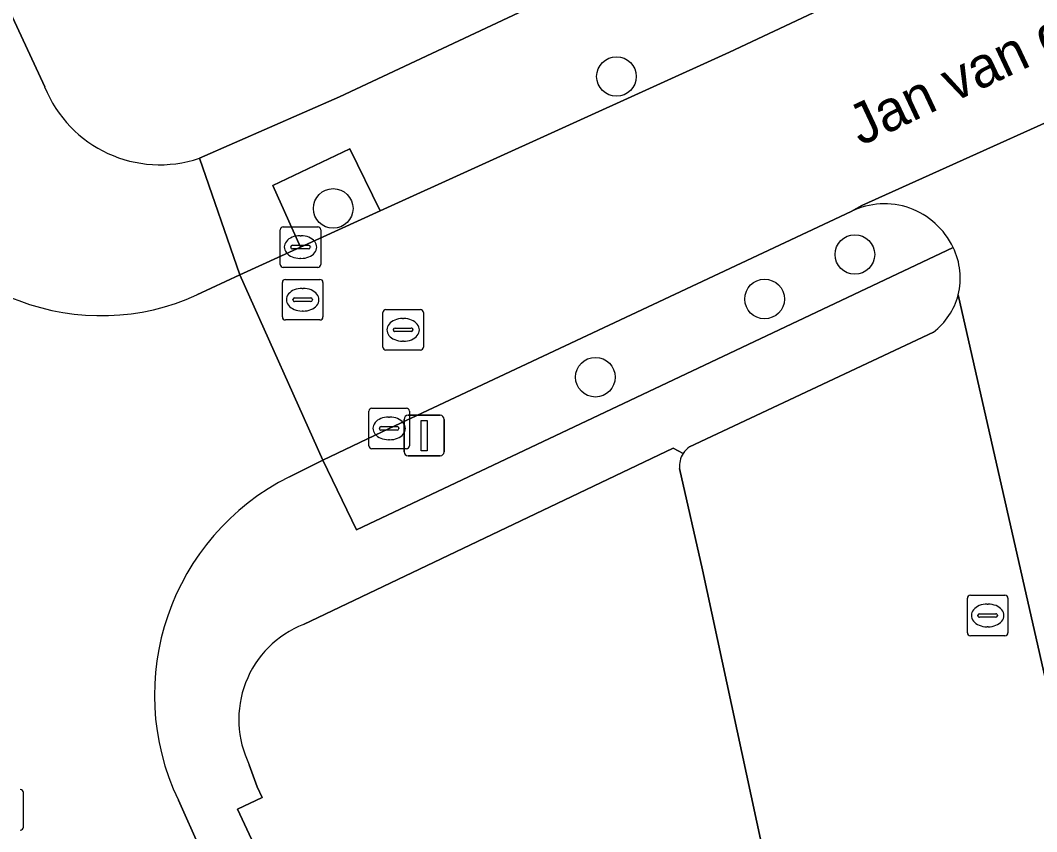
# Model space of a CAD drawing. Extents: x 160030 to 160839, y 385325 to 386450.
# Drawn here: x 160563.39 to 160588.47, y 385911.46 to 385931.47 of the extents above; entities that cross this region are included whole.
import ezdxf

# ---------------------------------------------------------------- set-up
doc = ezdxf.new("R2010")
doc.units = 0
for name, color, linetype in [('IMGEO_Boom', 7, 'Continuous'), ('IMGEO_Erf', 7, 'Continuous'), ('IMGEO_Groenvoorziening', 7, 'Continuous'), ('IMGEO_Kolk', 7, 'Continuous'), ('IMGEO_Lichtmast', 7, 'Continuous'), ('IMGEO_Openbare_ruimte_label', 7, 'Continuous'), ('IMGEO_Parkeervlak_open', 7, 'Continuous'), ('IMGEO_Rijbaan_lokaal_open', 7, 'Continuous'), ('IMGEO_Rioolput', 7, 'Continuous'), ('IMGEO_Voetpad_open', 7, 'Continuous')]:
    doc.layers.add(name, color=color, linetype=linetype)

msp = doc.modelspace()

# ---------------------------------------------------------------- linework, layer by layer
at = {"layer": 'IMGEO_Boom'}
for centre in [(160578.098, 385930.082), (160571.109, 385926.828), (160583.981, 385925.692), (160581.753, 385924.594), (160577.577, 385922.666)]:
    msp.add_circle(centre, 0.489, dxfattribs=at)
at = {"layer": 'IMGEO_Erf'}
for points in [[(160546.192, 385968.048), (160547.446, 385965.457), (160563.989, 385929.826)], [(160567.808, 385928.068), (160571.264, 385929.58), (160577.96, 385932.728), (160573.16, 385943.208)]]:
    msp.add_lwpolyline(points, dxfattribs=at)
msp.add_arc((160566.828, 385930.966), 3.06, 201.884, 288.68, dxfattribs=at)
at = {"layer": 'IMGEO_Groenvoorziening'}
msp.add_lwpolyline([(160570.302, 385925.875), (160572.265, 385926.766), (160571.519, 385928.301), (160569.616, 385927.392)], close=True, dxfattribs=at)
for points in [[(160583.891, 385926.755), (160572.489, 385921.403), (160570.854, 385920.619), (160571.681, 385918.901), (160586.403, 385925.866)], [(160579.742, 385920.784), (160579.499, 385920.915), (160570.374, 385916.569)], [(160580.218, 385917.914), (160579.655, 385920.414)], [(160569.036, 385913.108), (160569.23, 385912.559), (160569.353, 385912.303), (160568.748, 385912.014), (160570.138, 385909.039), (160570.766, 385909.34), (160571.69, 385907.368), (160573.971, 385908.783), (160577.221, 385906.771), (160578.005, 385905.509), (160582.761, 385906.119), (160580.218, 385917.914)]]:
    msp.add_lwpolyline(points, dxfattribs=at)
for centre, radius, start, end in [((160584.707, 385925.067), 1.875, 25.2303, 115.7918), ((160580.228, 385920.475), 0.576, 147.4964, 186.0398), ((160571.303, 385914.221), 2.525, 111.581, 206.1466)]:
    msp.add_arc(centre, radius, start, end, dxfattribs=at)
at = {"layer": 'IMGEO_Kolk'}
for p, q in [((160569.876, 385926.375), (160570.728, 385926.375)), ((160569.801, 385925.449), (160569.801, 385926.301)), ((160570.289, 385926.155), (160570.314, 385926.155)), ((160570.802, 385926.301), (160570.802, 385925.449)), ((160570.06, 385925.869), (160570.06, 385925.881)), ((160570.103, 385925.918), (160570.501, 385925.918)), ((160570.544, 385925.881), (160570.544, 385925.869)), ((160570.498, 385925.832), (160570.1, 385925.832)), ((160570.728, 385925.375), (160569.876, 385925.375)), ((160570.312, 385925.595), (160570.287, 385925.595)), ((160572.063, 385921.903), (160572.915, 385921.903)), ((160571.988, 385920.977), (160571.988, 385921.829)), ((160572.476, 385921.683), (160572.501, 385921.683)), ((160572.989, 385921.829), (160572.989, 385920.977)), ((160572.247, 385921.397), (160572.247, 385921.409)), ((160572.685, 385921.36), (160572.287, 385921.36)), ((160572.29, 385921.446), (160572.688, 385921.446)), ((160572.731, 385921.409), (160572.731, 385921.397)), ((160572.499, 385921.123), (160572.474, 385921.123)), ((160572.915, 385920.903), (160572.063, 385920.903))]:
    msp.add_line(p, q, dxfattribs=at)
for points in [[(160569.876, 385926.375), (160570.728, 385926.375)], [(160569.801, 385925.449), (160569.801, 385926.301)], [(160570.802, 385926.301), (160570.802, 385925.449)], [(160570.728, 385925.375), (160569.876, 385925.375)], [(160572.063, 385921.903), (160572.915, 385921.903)], [(160571.988, 385920.977), (160571.988, 385921.829)], [(160572.989, 385921.829), (160572.989, 385920.977)], [(160572.915, 385920.903), (160572.063, 385920.903)]]:
    msp.add_lwpolyline(points, dxfattribs=at)
for centre, radius, start, end in [((160569.878, 385926.299), 0.0765, 91.552, 178.448), ((160569.878, 385926.299), 0.0765, 91.552, 178.448), ((160570.726, 385926.299), 0.0765, 1.552, 88.448), ((160570.726, 385926.299), 0.0765, 1.552, 88.448), ((160570.1, 385925.878), 0.0403, 85.8775, 175.7526), ((160570.097, 385925.868), 0.0366, 178.938, 274.7102), ((160570.501, 385925.875), 0.043, 264.8664, 352.4533), ((160570.505, 385925.88), 0.0386, 1.7309, 96.639), ((160569.878, 385925.451), 0.0765, 181.552, 268.448), ((160569.878, 385925.451), 0.0765, 181.552, 268.448), ((160570.726, 385925.451), 0.0765, 271.552, 358.448), ((160570.726, 385925.451), 0.0765, 271.552, 358.448), ((160572.065, 385921.827), 0.0765, 91.552, 178.448), ((160572.065, 385921.827), 0.0765, 91.552, 178.448), ((160572.913, 385921.827), 0.0765, 1.552, 88.448), ((160572.913, 385921.827), 0.0765, 1.552, 88.448), ((160572.287, 385921.406), 0.0403, 85.8775, 175.7526), ((160572.284, 385921.396), 0.0366, 178.938, 274.7102), ((160572.688, 385921.403), 0.043, 264.8664, 352.4533), ((160572.692, 385921.408), 0.0386, 1.7309, 96.639), ((160572.065, 385920.979), 0.0765, 181.552, 268.448), ((160572.065, 385920.979), 0.0765, 181.552, 268.448), ((160572.913, 385920.979), 0.0765, 271.552, 358.448), ((160572.913, 385920.979), 0.0765, 271.552, 358.448)]:
    msp.add_arc(centre, radius, start, end, dxfattribs=at)
for centre, major_axis, ratio, start_param, end_param in [((160570.288, 385925.875), (-0.387, 0.002), 0.722429, 4.712389, 7.853982), ((160570.313, 385925.875), (-0.39, 0.002), 0.717154, 1.570796, 4.712389), ((160572.475, 385921.403), (-0.387, 0.002), 0.722429, 4.712389, 7.853982), ((160572.5, 385921.403), (-0.39, 0.002), 0.717154, 1.570796, 4.712389)]:
    msp.add_ellipse(centre, major_axis=major_axis, ratio=ratio, start_param=start_param, end_param=end_param, dxfattribs=at)
at = {"layer": 'IMGEO_Lichtmast'}
for p, q in [((160572.856, 385920.826), (160572.856, 385921.626)), ((160572.856, 385921.626), (160572.856, 385920.826)), ((160572.956, 385921.726), (160573.746, 385921.726)), ((160573.746, 385921.726), (160572.956, 385921.726)), ((160573.846, 385921.626), (160573.846, 385920.826)), ((160573.846, 385920.826), (160573.846, 385921.626)), ((160573.746, 385920.726), (160572.956, 385920.726)), ((160572.956, 385920.726), (160573.746, 385920.726))]:
    msp.add_line(p, q, dxfattribs=at)
msp.add_lwpolyline([(160573.276, 385921.601), (160573.426, 385921.601), (160573.426, 385920.851), (160573.276, 385920.851), (160573.276, 385921.601)], dxfattribs=at)
for centre, start, end in [((160572.956, 385921.626), 90, 180), ((160572.956, 385921.626), 90, 180), ((160573.746, 385921.626), 0, 90), ((160573.746, 385921.626), 360, 90), ((160572.956, 385920.826), 180, 270), ((160572.956, 385920.826), 180, 270), ((160573.746, 385920.826), 270, 0), ((160573.746, 385920.826), 270, 0)]:
    msp.add_arc(centre, 0.1, start, end, dxfattribs=at)
at = {"layer": 'IMGEO_Parkeervlak_open'}
for points in [[(160588.842, 385880.126), (160591.536, 385880.739), (160595.554, 385881.654), (160595.609, 385881.402), (160596.143, 385881.532), (160592.533, 385898.267), (160586.529, 385924.694)], [(160585.919, 385923.778), (160579.902, 385920.948)], [(160579.655, 385920.414), (160580.218, 385917.914), (160582.761, 385906.119), (160585.986, 385891.157), (160588.283, 385880.499)]]:
    msp.add_lwpolyline(points, dxfattribs=at)
for centre, radius, start, end in [((160584.906, 385925.113), 1.676, 307.1708, 345.5068), ((160580.233, 385920.465), 0.586, 124.4279, 146.9867), ((160580.228, 385920.475), 0.576, 147.4964, 186.0398)]:
    msp.add_arc(centre, radius, start, end, dxfattribs=at)
at = {"layer": 'IMGEO_Rijbaan_lokaal_open'}
for points in [[(160636.894, 385956.933), (160618.942, 385948.591), (160599.081, 385939.238), (160580.883, 385930.678), (160576.942, 385928.889), (160572.265, 385926.766), (160570.302, 385925.875), (160568.801, 385925.188), (160570.854, 385920.619), (160572.489, 385921.403), (160583.891, 385926.755), (160584.153, 385926.9), (160591.562, 385930.241), (160591.627, 385930.264), (160593.039, 385930.928), (160616.832, 385942.12)], [(160591.627, 385930.264), (160591.562, 385930.241), (160584.153, 385926.9), (160583.891, 385926.755)], [(160560.156, 385927.586), (160559.7, 385928.508), (160554.701, 385926.179), (160554.717, 385926.143), (160555.142, 385925.253), (160555.644, 385924.162), (160560.674, 385913.37), (160562.904, 385908.603), (160563.408, 385907.496), (160568.341, 385909.809), (160567.828, 385911.038), (160567.288, 385912.232)], [(160570.854, 385920.619), (160568.801, 385925.188), (160567.746, 385924.694)], [(160586.529, 385924.694), (160592.533, 385898.267), (160596.143, 385881.532), (160600.02, 385882.358), (160593.883, 385910.505)], [(160570.032, 385920.208), (160570.854, 385920.619)]]:
    msp.add_lwpolyline(points, dxfattribs=at)
for centre, radius, start, end in [((160565.383, 385929.899), 5.716, 203.8721, 294.4115), ((160584.707, 385925.067), 1.875, 25.2303, 115.7918), ((160584.914, 385925.113), 1.668, 345.4506, 26.8218), ((160572.712, 385914.826), 6.013, 116.4726, 205.5577)]:
    msp.add_arc(centre, radius, start, end, dxfattribs=at)
at = {"layer": 'IMGEO_Rioolput'}
for p, q in [((160569.854, 385924.151), (160569.854, 385925.003)), ((160569.929, 385925.077), (160570.781, 385925.077)), ((160570.855, 385925.003), (160570.855, 385924.151)), ((160570.156, 385924.62), (160570.554, 385924.62)), ((160570.342, 385924.857), (160570.367, 385924.857)), ((160570.113, 385924.571), (160570.113, 385924.583)), ((160570.551, 385924.534), (160570.153, 385924.534)), ((160570.597, 385924.583), (160570.597, 385924.571)), ((160570.365, 385924.297), (160570.34, 385924.297)), ((160572.333, 385923.407), (160572.333, 385924.259)), ((160572.408, 385924.333), (160573.26, 385924.333)), ((160572.821, 385924.113), (160572.846, 385924.113)), ((160573.334, 385924.259), (160573.334, 385923.407)), ((160570.781, 385924.077), (160569.929, 385924.077)), ((160572.635, 385923.876), (160573.033, 385923.876)), ((160572.592, 385923.827), (160572.592, 385923.839)), ((160573.03, 385923.79), (160572.632, 385923.79)), ((160573.076, 385923.839), (160573.076, 385923.827)), ((160572.844, 385923.553), (160572.819, 385923.553)), ((160573.26, 385923.333), (160572.408, 385923.333)), ((160586.756, 385916.364), (160586.756, 385917.216)), ((160586.831, 385917.29), (160587.683, 385917.29)), ((160587.757, 385917.216), (160587.757, 385916.364)), ((160587.058, 385916.833), (160587.456, 385916.833)), ((160587.244, 385917.07), (160587.269, 385917.07)), ((160587.015, 385916.784), (160587.015, 385916.796)), ((160587.453, 385916.747), (160587.055, 385916.747)), ((160587.499, 385916.796), (160587.499, 385916.784)), ((160587.267, 385916.51), (160587.242, 385916.51)), ((160587.683, 385916.29), (160586.831, 385916.29)), ((160563.462, 385912.422), (160563.462, 385911.57))]:
    msp.add_line(p, q, dxfattribs=at)
for points in [[(160569.854, 385924.151), (160569.854, 385925.003)], [(160569.929, 385925.077), (160570.781, 385925.077)], [(160570.855, 385925.003), (160570.855, 385924.151)], [(160572.333, 385923.407), (160572.333, 385924.259)], [(160572.408, 385924.333), (160573.26, 385924.333)], [(160573.334, 385924.259), (160573.334, 385923.407)], [(160570.781, 385924.077), (160569.929, 385924.077)], [(160573.26, 385923.333), (160572.408, 385923.333)], [(160586.756, 385916.364), (160586.756, 385917.216)], [(160586.831, 385917.29), (160587.683, 385917.29)], [(160587.757, 385917.216), (160587.757, 385916.364)], [(160587.683, 385916.29), (160586.831, 385916.29)], [(160563.462, 385912.422), (160563.462, 385911.57)]]:
    msp.add_lwpolyline(points, dxfattribs=at)
for centre, radius, start, end in [((160569.931, 385925.001), 0.0765, 91.552, 178.448), ((160569.931, 385925.001), 0.0765, 91.552, 178.448), ((160570.779, 385925.001), 0.0765, 1.552, 88.448), ((160570.779, 385925.001), 0.0765, 1.552, 88.448), ((160570.153, 385924.58), 0.0403, 85.8775, 175.7526), ((160570.558, 385924.582), 0.0386, 1.7309, 96.639), ((160570.15, 385924.57), 0.0366, 178.938, 274.7102), ((160570.554, 385924.577), 0.043, 264.8664, 352.4533), ((160569.931, 385924.153), 0.0765, 181.552, 268.448), ((160569.931, 385924.153), 0.0765, 181.552, 268.448), ((160570.779, 385924.153), 0.0765, 271.552, 358.448), ((160570.779, 385924.153), 0.0765, 271.552, 358.448), ((160572.41, 385924.257), 0.0765, 91.552, 178.448), ((160572.41, 385924.257), 0.0765, 91.552, 178.448), ((160573.258, 385924.257), 0.0765, 1.552, 88.448), ((160573.258, 385924.257), 0.0765, 1.552, 88.448), ((160572.632, 385923.836), 0.0403, 85.8775, 175.7526), ((160573.037, 385923.838), 0.0386, 1.7309, 96.639), ((160572.629, 385923.826), 0.0366, 178.938, 274.7102), ((160573.033, 385923.833), 0.043, 264.8664, 352.4533), ((160572.41, 385923.409), 0.0765, 181.552, 268.448), ((160572.41, 385923.409), 0.0765, 181.552, 268.448), ((160573.258, 385923.409), 0.0765, 271.552, 358.448), ((160573.258, 385923.409), 0.0765, 271.552, 358.448), ((160586.833, 385917.214), 0.0765, 91.552, 178.448), ((160586.833, 385917.214), 0.0765, 91.552, 178.448), ((160587.681, 385917.214), 0.0765, 1.552, 88.448), ((160587.681, 385917.214), 0.0765, 1.552, 88.448), ((160587.055, 385916.793), 0.0403, 85.8775, 175.7526), ((160587.46, 385916.795), 0.0386, 1.7309, 96.639), ((160587.052, 385916.783), 0.0366, 178.938, 274.7102), ((160587.456, 385916.79), 0.043, 264.8664, 352.4533), ((160586.833, 385916.366), 0.0765, 181.552, 268.448), ((160586.833, 385916.366), 0.0765, 181.552, 268.448), ((160587.681, 385916.366), 0.0765, 271.552, 358.448), ((160587.681, 385916.366), 0.0765, 271.552, 358.448), ((160563.386, 385912.42), 0.0765, 1.552, 88.448), ((160563.386, 385912.42), 0.0765, 1.552, 88.448), ((160563.386, 385911.572), 0.0765, 271.552, 358.448), ((160563.386, 385911.572), 0.0765, 271.552, 358.448)]:
    msp.add_arc(centre, radius, start, end, dxfattribs=at)
for centre, major_axis, ratio, start_param, end_param in [((160570.341, 385924.577), (-0.387, 0.002), 0.722429, 4.712389, 7.853982), ((160570.366, 385924.577), (-0.39, 0.002), 0.717154, 1.570796, 4.712389), ((160572.82, 385923.833), (-0.387, 0.002), 0.722429, 4.712389, 7.853982), ((160572.845, 385923.833), (-0.39, 0.002), 0.717154, 1.570796, 4.712389), ((160587.243, 385916.79), (-0.387, 0.002), 0.722429, 4.712389, 7.853982), ((160587.268, 385916.79), (-0.39, 0.002), 0.717154, 1.570796, 4.712389)]:
    msp.add_ellipse(centre, major_axis=major_axis, ratio=ratio, start_param=start_param, end_param=end_param, dxfattribs=at)
at = {"layer": 'IMGEO_Voetpad_open'}
for points in [[(160563.989, 385929.826), (160547.446, 385965.457), (160546.192, 385968.048)], [(160636.788, 385960.304), (160580.126, 385933.763), (160577.96, 385932.728), (160571.264, 385929.58), (160567.808, 385928.068), (160568.801, 385925.188), (160570.302, 385925.875), (160569.616, 385927.392), (160571.519, 385928.301), (160572.265, 385926.766), (160576.942, 385928.889), (160580.883, 385930.678), (160599.081, 385939.238)], [(160567.746, 385924.694), (160568.801, 385925.188), (160567.808, 385928.068)], [(160586.403, 385925.866), (160571.681, 385918.901), (160570.854, 385920.619), (160570.032, 385920.208)], [(160579.902, 385920.948), (160585.919, 385923.778)], [(160570.374, 385916.569), (160579.499, 385920.915), (160579.742, 385920.784)], [(160580.193, 385889.171), (160575.904, 385898.304), (160575.273, 385897.997), (160574.043, 385900.723), (160574.666, 385901.017), (160571.69, 385907.368), (160570.766, 385909.34), (160570.138, 385909.039), (160568.748, 385912.014), (160569.353, 385912.303), (160569.23, 385912.559), (160569.036, 385913.108)], [(160567.288, 385912.232), (160567.828, 385911.038), (160568.341, 385909.809), (160569.388, 385907.543), (160573.375, 385898.972), (160579.075, 385886.779), (160580.017, 385884.788), (160582.153, 385880.188)]]:
    msp.add_lwpolyline(points, dxfattribs=at)
for centre, radius, start, end in [((160566.828, 385930.966), 3.06, 201.884, 288.68), ((160565.383, 385929.899), 5.716, 203.8721, 294.4115), ((160584.914, 385925.113), 1.668, 345.4506, 26.8218), ((160584.906, 385925.113), 1.676, 307.1708, 345.5068), ((160580.233, 385920.465), 0.586, 124.4279, 146.9867), ((160572.712, 385914.826), 6.013, 116.4726, 205.5577), ((160571.303, 385914.221), 2.525, 111.581, 206.1466)]:
    msp.add_arc(centre, radius, start, end, dxfattribs=at)

# ---------------------------------------------------------------- texts
at = {"layer": 'IMGEO_Openbare_ruimte_label'}
msp.add_text('Jan van der Wegestraat', height=1, rotation=25.2072, dxfattribs=at).set_placement((160584.124, 385928.362))

doc.saveas('drawing.dxf')
